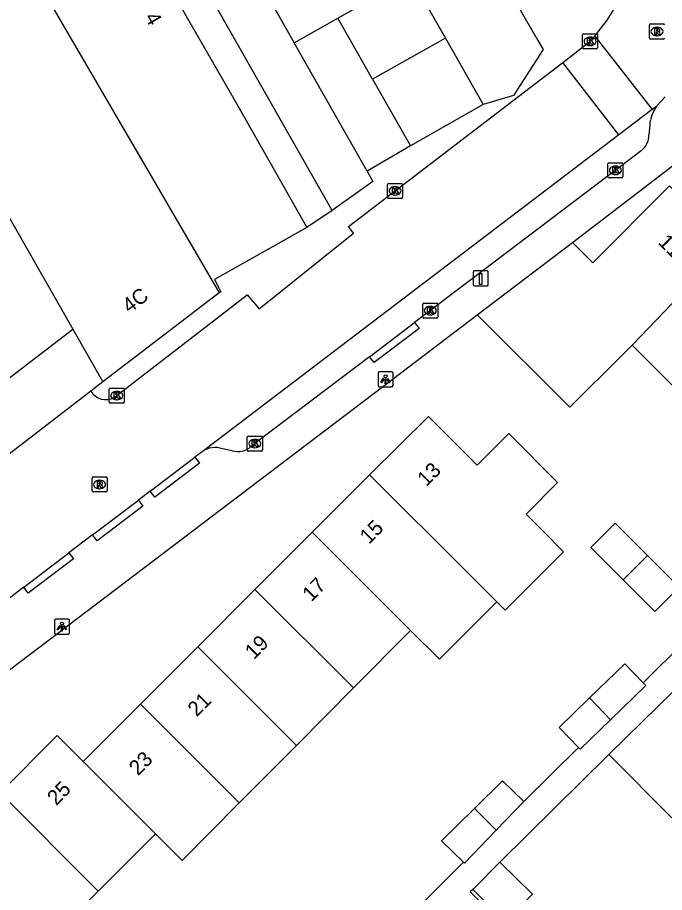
# Model space of a CAD drawing. Extents: x 159961 to 160856, y 382704 to 383353.
# Drawn here: x 160114.7 to 160157.8, y 383191.9 to 383250.2 of the extents above; entities that cross this region are included whole.
import ezdxf

# ---------------------------------------------------------------- set-up
doc = ezdxf.new("R2010")
doc.units = 0
for name, color, linetype in [('IMGEO_Kolk', 7, 'Continuous'), ('IMGEO_Laadpaal', 7, 'Continuous'), ('IMGEO_Lichtpunt', 7, 'Continuous'), ('IMGEO_Muur', 7, 'Continuous'), ('IMGEO_Pand', 7, 'Continuous'), ('IMGEO_Pand_nummerreeks', 7, 'Continuous'), ('IMGEO_Rijbaan_lokaal_open', 7, 'Continuous'), ('IMGEO_Rioolput', 7, 'Continuous'), ('IMGEO_Voetpad_open', 7, 'Continuous')]:
    doc.layers.add(name, color=color, linetype=linetype)

msp = doc.modelspace()

# ---------------------------------------------------------------- linework, layer by layer
at = {"layer": 'IMGEO_Kolk'}
for p, q in [((160152.357, 383248.159), (160152.357, 383249.011)), ((160152.432, 383249.085), (160153.284, 383249.085)), ((160152.845, 383248.865), (160152.87, 383248.865)), ((160153.358, 383249.011), (160153.358, 383248.159)), ((160153.284, 383248.085), (160152.432, 383248.085)), ((160152.868, 383248.305), (160152.843, 383248.305)), ((160154.118, 383240.491), (160154.97, 383240.491)), ((160154.043, 383239.565), (160154.043, 383240.417)), ((160154.531, 383240.271), (160154.556, 383240.271)), ((160155.044, 383240.417), (160155.044, 383239.565)), ((160154.97, 383239.491), (160154.118, 383239.491)), ((160154.554, 383239.711), (160154.529, 383239.711)), ((160139.36, 383238.196), (160139.36, 383239.048)), ((160139.435, 383239.122), (160140.287, 383239.122)), ((160139.848, 383238.902), (160139.873, 383238.902)), ((160140.361, 383239.048), (160140.361, 383238.196)), ((160140.287, 383238.122), (160139.435, 383238.122)), ((160139.871, 383238.342), (160139.846, 383238.342)), ((160141.782, 383231.142), (160142.634, 383231.142)), ((160141.707, 383230.216), (160141.707, 383231.068)), ((160142.195, 383230.922), (160142.22, 383230.922)), ((160142.708, 383231.068), (160142.708, 383230.216)), ((160142.634, 383230.142), (160141.782, 383230.142)), ((160142.218, 383230.362), (160142.193, 383230.362)), ((160120.819, 383224.556), (160120.819, 383225.408)), ((160120.894, 383225.482), (160121.746, 383225.482)), ((160121.82, 383225.408), (160121.82, 383224.556)), ((160121.33, 383224.702), (160121.305, 383224.702)), ((160121.307, 383225.262), (160121.332, 383225.262)), ((160121.746, 383224.482), (160120.894, 383224.482)), ((160130.015, 383221.356), (160130.015, 383222.208)), ((160130.09, 383222.282), (160130.942, 383222.282)), ((160130.503, 383222.062), (160130.528, 383222.062)), ((160131.016, 383222.208), (160131.016, 383221.356)), ((160130.942, 383221.282), (160130.09, 383221.282)), ((160130.526, 383221.502), (160130.501, 383221.502))]:
    msp.add_line(p, q, dxfattribs=at)
for points in [[(160152.357, 383248.159), (160152.357, 383249.011)], [(160152.432, 383249.085), (160153.284, 383249.085)], [(160152.678, 383248.785), (160152.801, 383248.785), (160152.801, 383248.634), (160152.931, 383248.785), (160153.095, 383248.785), (160152.949, 383248.634), (160153.102, 383248.385), (160152.95, 383248.385), (160152.865, 383248.549), (160152.801, 383248.482), (160152.801, 383248.385), (160152.678, 383248.385), (160152.678, 383248.785)], [(160153.358, 383249.011), (160153.358, 383248.159)], [(160153.284, 383248.085), (160152.432, 383248.085)], [(160154.118, 383240.491), (160154.97, 383240.491)], [(160154.043, 383239.565), (160154.043, 383240.417)], [(160154.364, 383240.191), (160154.487, 383240.191), (160154.487, 383240.04), (160154.617, 383240.191), (160154.781, 383240.191), (160154.635, 383240.04), (160154.788, 383239.791), (160154.636, 383239.791), (160154.551, 383239.955), (160154.487, 383239.888), (160154.487, 383239.791), (160154.364, 383239.791), (160154.364, 383240.191)], [(160155.044, 383240.417), (160155.044, 383239.565)], [(160154.97, 383239.491), (160154.118, 383239.491)], [(160139.36, 383238.196), (160139.36, 383239.048)], [(160139.435, 383239.122), (160140.287, 383239.122)], [(160139.681, 383238.822), (160139.804, 383238.822), (160139.804, 383238.671), (160139.934, 383238.822), (160140.098, 383238.822), (160139.952, 383238.671), (160140.105, 383238.422), (160139.953, 383238.422), (160139.868, 383238.586), (160139.804, 383238.519), (160139.804, 383238.422), (160139.681, 383238.422), (160139.681, 383238.822)], [(160140.361, 383239.048), (160140.361, 383238.196)], [(160140.287, 383238.122), (160139.435, 383238.122)], [(160141.782, 383231.142), (160142.634, 383231.142)], [(160141.707, 383230.216), (160141.707, 383231.068)], [(160142.028, 383230.842), (160142.151, 383230.842), (160142.151, 383230.691), (160142.281, 383230.842), (160142.445, 383230.842), (160142.299, 383230.691), (160142.452, 383230.442), (160142.3, 383230.442), (160142.215, 383230.606), (160142.151, 383230.539), (160142.151, 383230.442), (160142.028, 383230.442), (160142.028, 383230.842)], [(160142.708, 383231.068), (160142.708, 383230.216)], [(160142.634, 383230.142), (160141.782, 383230.142)], [(160120.819, 383224.556), (160120.819, 383225.408)], [(160120.894, 383225.482), (160121.746, 383225.482)], [(160121.82, 383225.408), (160121.82, 383224.556)], [(160121.14, 383225.182), (160121.263, 383225.182), (160121.263, 383225.031), (160121.393, 383225.182), (160121.557, 383225.182), (160121.411, 383225.031), (160121.564, 383224.782), (160121.412, 383224.782), (160121.327, 383224.946), (160121.263, 383224.879), (160121.263, 383224.782), (160121.14, 383224.782), (160121.14, 383225.182)], [(160121.746, 383224.482), (160120.894, 383224.482)], [(160130.015, 383221.356), (160130.015, 383222.208)], [(160130.09, 383222.282), (160130.942, 383222.282)], [(160130.336, 383221.982), (160130.459, 383221.982), (160130.459, 383221.831), (160130.589, 383221.982), (160130.753, 383221.982), (160130.607, 383221.831), (160130.76, 383221.582), (160130.608, 383221.582), (160130.523, 383221.746), (160130.459, 383221.679), (160130.459, 383221.582), (160130.336, 383221.582), (160130.336, 383221.982)], [(160131.016, 383222.208), (160131.016, 383221.356)], [(160130.942, 383221.282), (160130.09, 383221.282)]]:
    msp.add_lwpolyline(points, dxfattribs=at)
for centre, start, end in [((160152.434, 383249.009), 91.55205, 178.44795), ((160152.434, 383249.009), 91.55205, 178.44795), ((160153.282, 383249.009), 1.55205, 88.44795), ((160153.282, 383249.009), 1.55205, 88.44795), ((160152.434, 383248.161), 181.55205, 268.44795), ((160152.434, 383248.161), 181.55205, 268.44795), ((160153.282, 383248.161), 271.55205, 358.44795), ((160153.282, 383248.161), 271.55205, 358.44795), ((160154.12, 383240.415), 91.55205, 178.44795), ((160154.12, 383240.415), 91.55205, 178.44795), ((160154.968, 383240.415), 1.55205, 88.44795), ((160154.968, 383240.415), 1.55205, 88.44795), ((160154.12, 383239.567), 181.55205, 268.44795), ((160154.12, 383239.567), 181.55205, 268.44795), ((160154.968, 383239.567), 271.55205, 358.44795), ((160154.968, 383239.567), 271.55205, 358.44795), ((160139.437, 383239.046), 91.55205, 178.44795), ((160139.437, 383239.046), 91.55205, 178.44795), ((160140.285, 383239.046), 1.55205, 88.44795), ((160140.285, 383239.046), 1.55205, 88.44795), ((160139.437, 383238.198), 181.55205, 268.44795), ((160139.437, 383238.198), 181.55205, 268.44795), ((160140.285, 383238.198), 271.55205, 358.44795), ((160140.285, 383238.198), 271.55205, 358.44795), ((160141.784, 383231.066), 91.55205, 178.44795), ((160141.784, 383231.066), 91.55205, 178.44795), ((160142.632, 383231.066), 1.55205, 88.44795), ((160142.632, 383231.066), 1.55205, 88.44795), ((160141.784, 383230.218), 181.55205, 268.44795), ((160141.784, 383230.218), 181.55205, 268.44795), ((160142.632, 383230.218), 271.55205, 358.44795), ((160142.632, 383230.218), 271.55205, 358.44795), ((160120.896, 383225.406), 91.55205, 178.44795), ((160120.896, 383225.406), 91.55205, 178.44795), ((160121.744, 383225.406), 1.55205, 88.44795), ((160121.744, 383225.406), 1.55205, 88.44795), ((160120.896, 383224.558), 181.55205, 268.44795), ((160120.896, 383224.558), 181.55205, 268.44795), ((160121.744, 383224.558), 271.55205, 358.44795), ((160121.744, 383224.558), 271.55205, 358.44795), ((160130.092, 383222.206), 91.55205, 178.44795), ((160130.092, 383222.206), 91.55205, 178.44795), ((160130.94, 383222.206), 1.55205, 88.44795), ((160130.94, 383222.206), 1.55205, 88.44795), ((160130.092, 383221.358), 181.55205, 268.44795), ((160130.092, 383221.358), 181.55205, 268.44795), ((160130.94, 383221.358), 271.55205, 358.44795), ((160130.94, 383221.358), 271.55205, 358.44795)]:
    msp.add_arc(centre, 0.0765, start, end, dxfattribs=at)
for centre, major_axis, ratio, start_param, end_param in [((160152.844, 383248.585), (-0.387, 0.002), 0.722429, 4.712389, 7.853982), ((160152.869, 383248.585), (-0.39, 0.002), 0.717154, 1.570796, 4.712389), ((160154.53, 383239.991), (-0.387, 0.002), 0.722429, 4.712389, 7.853982), ((160154.555, 383239.991), (-0.39, 0.002), 0.717154, 1.570796, 4.712389), ((160139.847, 383238.622), (-0.387, 0.002), 0.722429, 4.712389, 7.853982), ((160139.872, 383238.622), (-0.39, 0.002), 0.717154, 1.570796, 4.712389), ((160142.194, 383230.642), (-0.387, 0.002), 0.722429, 4.712389, 7.853982), ((160142.219, 383230.642), (-0.39, 0.002), 0.717154, 1.570796, 4.712389), ((160121.306, 383224.982), (-0.387, 0.002), 0.722429, 4.712389, 7.853982), ((160121.331, 383224.982), (-0.39, 0.002), 0.717154, 1.570796, 4.712389), ((160130.502, 383221.782), (-0.387, 0.002), 0.722429, 4.712389, 7.853982), ((160130.527, 383221.782), (-0.39, 0.002), 0.717154, 1.570796, 4.712389)]:
    msp.add_ellipse(centre, major_axis=major_axis, ratio=ratio, start_param=start_param, end_param=end_param, dxfattribs=at)
at = {"layer": 'IMGEO_Laadpaal'}
for p, q in [((160145.074, 383233.214), (160145.074, 383232.373)), ((160145.074, 383233.214), (160145.074, 383232.373)), ((160145.99, 383233.298), (160145.149, 383233.298)), ((160145.99, 383233.298), (160145.149, 383233.298)), ((160146.074, 383232.382), (160146.074, 383233.223)), ((160146.074, 383232.382), (160146.074, 383233.223)), ((160145.158, 383232.298), (160145.999, 383232.298)), ((160145.158, 383232.298), (160145.999, 383232.298))]:
    msp.add_line(p, q, dxfattribs=at)
msp.add_lwpolyline([(160145.489, 383233.111), (160145.649, 383233.111), (160145.649, 383232.378), (160145.489, 383232.378), (160145.489, 383233.111)], dxfattribs=at)
for centre, start, end in [((160145.152, 383233.22), 92.4484, 184.28452), ((160145.152, 383233.22), 92.4484, 184.28452), ((160145.996, 383233.22), 2.4484, 94.28452), ((160145.996, 383233.22), 2.4484, 94.28452), ((160145.152, 383232.376), 182.4484, 274.28452), ((160145.152, 383232.376), 182.4484, 274.28452), ((160145.996, 383232.376), 272.4484, 4.28452), ((160145.996, 383232.376), 272.4484, 4.28452)]:
    msp.add_arc(centre, 0.0779, start, end, dxfattribs=at)
at = {"layer": 'IMGEO_Lichtpunt'}
for p, q in [((160138.727, 383226.467), (160138.727, 383225.66)), ((160138.727, 383226.467), (160138.727, 383225.66)), ((160139.629, 383226.562), (160138.821, 383226.562)), ((160139.629, 383226.562), (160138.821, 383226.562)), ((160139.723, 383225.66), (160139.723, 383226.467)), ((160139.723, 383225.66), (160139.723, 383226.467)), ((160138.821, 383225.566), (160139.629, 383225.566)), ((160138.821, 383225.566), (160139.629, 383225.566)), ((160117.165, 383209.996), (160117.165, 383209.189)), ((160117.165, 383209.996), (160117.165, 383209.189)), ((160118.067, 383210.091), (160117.259, 383210.091)), ((160118.067, 383210.091), (160117.259, 383210.091)), ((160118.161, 383209.189), (160118.161, 383209.996)), ((160118.161, 383209.189), (160118.161, 383209.996)), ((160117.259, 383209.095), (160118.067, 383209.095)), ((160117.259, 383209.095), (160118.067, 383209.095))]:
    msp.add_line(p, q, dxfattribs=at)
for points in [[(160139.101, 383226.131), (160139.14, 383226.103), (160138.952, 383225.841), (160138.914, 383225.868), (160139.101, 383226.131)], [(160139.203, 383226.083), (160139.25, 383226.083), (160139.25, 383225.761), (160139.203, 383225.761), (160139.203, 383226.083)], [(160139.313, 383226.103), (160139.351, 383226.13), (160139.538, 383225.868), (160139.499, 383225.84), (160139.313, 383226.103)], [(160117.539, 383209.66), (160117.578, 383209.632), (160117.39, 383209.37), (160117.352, 383209.397), (160117.539, 383209.66)], [(160117.641, 383209.612), (160117.688, 383209.612), (160117.688, 383209.29), (160117.641, 383209.29), (160117.641, 383209.612)], [(160117.751, 383209.632), (160117.789, 383209.659), (160117.976, 383209.397), (160117.937, 383209.369), (160117.751, 383209.632)]]:
    msp.add_lwpolyline(points, dxfattribs=at)
for centre in [(160139.226, 383226.265), (160117.664, 383209.794)]:
    msp.add_circle(centre, 0.0994, dxfattribs=at)
for centre, start, end in [((160138.821, 383226.467), 90, 180), ((160138.821, 383226.467), 90, 180), ((160139.629, 383226.467), 0, 90), ((160139.629, 383226.467), 0, 90), ((160138.821, 383225.66), 180, 270), ((160138.821, 383225.66), 180, 270), ((160139.629, 383225.66), 270, 0), ((160139.629, 383225.66), 270, 360), ((160117.259, 383209.996), 90, 180), ((160117.259, 383209.996), 90, 180), ((160118.067, 383209.996), 0, 90), ((160118.067, 383209.996), 0, 90), ((160117.259, 383209.189), 180, 270), ((160117.259, 383209.189), 180, 270), ((160118.067, 383209.189), 270, 0), ((160118.067, 383209.189), 270, 360)]:
    msp.add_arc(centre, 0.0946, start, end, dxfattribs=at)
at = {"layer": 'IMGEO_Muur'}
msp.add_lwpolyline([(160139.659, 383226.049), (160145.341, 383230.36)], dxfattribs=at)
at = {"layer": 'IMGEO_Pand'}
for points in [[(160135.659, 383237.322), (160126.665, 383253.145), (160122.607, 383260.283), (160124.913, 383261.594), (160128.971, 383254.455), (160129.558, 383254.789), (160133.145, 383248.48)], [(160115.222, 383260.517), (160115.762, 383259.564), (160116.752, 383257.817), (160120.475, 383259.928), (160126.102, 383250), (160129.198, 383244.593), (160131.506, 383240.532), (160133.977, 383236.185)], [(160112.35, 383258.891), (160117.54, 383250), (160120.35, 383245.187), (160128.149, 383231.828)], [(160104.2, 383254.27), (160106.635, 383250), (160118.385, 383229.402)], [(160136.049, 383250.131), (160140.9, 383252.888)], [(160140.9, 383252.888), (160143.222, 383248.803)], [(160133.145, 383248.48), (160136.049, 383250.131)], [(160138.364, 383246.058), (160136.049, 383250.131)], [(160143.222, 383248.803), (160138.364, 383246.058)], [(160143.222, 383248.803), (160145.738, 383244.377)], [(160138.008, 383239.926), (160133.145, 383248.48)], [(160138.364, 383246.058), (160140.887, 383241.619)], [(160145.738, 383244.377), (160140.887, 383241.619)], [(160140.887, 383241.619), (160138.008, 383239.926)], [(160138.008, 383239.926), (160138.389, 383239.256), (160135.659, 383237.322)], [(160151.695, 383235.186), (160153.046, 383233.836), (160158.154, 383238.951), (160162.085, 383235.026)], [(160133.977, 383236.185), (160127.825, 383232.712), (160128.24, 383231.897), (160128.149, 383231.828)], [(160145.341, 383230.36), (160151.695, 383235.186)], [(160155.656, 383228.351), (160162.085, 383235.026)], [(160128.149, 383231.828), (160120.387, 383225.893)], [(160155.656, 383228.351), (160155.032, 383227.726), (160151.51, 383224.199), (160145.341, 383230.36)], [(160111.399, 383224.061), (160118.385, 383229.402)], [(160118.385, 383229.402), (160120.387, 383225.893)], [(160159.358, 383224.654), (160155.656, 383228.351)], [(160138.15, 383219.711), (160142.082, 383223.597), (160145.336, 383220.349), (160147.431, 383222.449), (160150.688, 383219.2), (160148.589, 383217.086), (160149.794, 383215.877), (160151.074, 383214.576), (160147.19, 383210.686), (160146.631, 383211.244)], [(160134.328, 383215.881), (160138.15, 383219.711)], [(160146.631, 383211.244), (160144.702, 383213.17), (160138.15, 383219.711)], [(160155.065, 383212.704), (160152.908, 383214.858), (160154.532, 383216.484), (160156.688, 383214.331)], [(160130.522, 383212.066), (160134.328, 383215.881)], [(160140.896, 383209.337), (160134.328, 383215.881)], [(160156.688, 383214.331), (160158.8, 383212.222), (160157.176, 383210.596), (160155.065, 383212.704)], [(160156.688, 383214.331), (160155.065, 383212.704)], [(160126.708, 383208.243), (160130.522, 383212.066)], [(160130.522, 383212.066), (160137.092, 383205.505)], [(160146.631, 383211.244), (160142.817, 383207.423), (160140.896, 383209.337)], [(160140.896, 383209.337), (160137.092, 383205.505)], [(160122.894, 383204.42), (160126.708, 383208.243)], [(160126.708, 383208.243), (160133.287, 383201.673)], [(160152.81, 383204.833), (160155.164, 383207.117), (160156.4, 383205.844)], [(160154.106, 383201.066), (160156.319, 383203.236), (160159.389, 383206.239), (160159.888, 383206.737)], [(160137.092, 383205.505), (160133.287, 383201.673)], [(160154.214, 383203.387), (160156.567, 383205.672), (160156.4, 383205.844)], [(160119.081, 383200.596), (160119.185, 383200.702), (160122.894, 383204.42)], [(160129.483, 383197.841), (160122.894, 383204.42)], [(160152.09, 383201.532), (160150.789, 383202.872), (160152.81, 383204.833)], [(160152.81, 383204.833), (160154.214, 383203.387)], [(160152.09, 383201.532), (160152.194, 383201.425), (160154.214, 383203.387)], [(160113.529, 383198.508), (160117.344, 383202.331), (160119.081, 383200.596)], [(160133.287, 383201.673), (160129.483, 383197.841)], [(160158.313, 383196.852), (160154.106, 383201.066)], [(160123.897, 383195.787), (160119.081, 383200.596)], [(160145.145, 383197.464), (160147.027, 383199.31), (160148.451, 383197.935)], [(160120.083, 383191.965), (160113.529, 383198.508)], [(160148.451, 383197.935), (160146.596, 383196.015)], [(160129.483, 383197.841), (160125.678, 383194.009), (160123.897, 383195.787)], [(160144.423, 383193.903), (160142.957, 383195.318), (160145.145, 383197.464)], [(160145.145, 383197.464), (160146.596, 383196.015)], [(160123.897, 383195.787), (160123.843, 383195.733), (160120.083, 383191.965)], [(160146.596, 383196.015), (160144.491, 383193.837), (160144.423, 383193.903)], [(160146.837, 383193.901), (160149.018, 383191.75), (160147.222, 383189.928), (160145.041, 383192.08)], [(160145.041, 383192.08), (160146.837, 383193.901)], [(160120.083, 383191.965), (160116.27, 383188.142)]]:
    msp.add_lwpolyline(points, dxfattribs=at)
at = {"layer": 'IMGEO_Rijbaan_lokaal_open'}
for points in [[(160153.175, 383248.934), (160153.998, 383250)], [(160151.029, 383247.18), (160152.842, 383248.569), (160153.175, 383248.934)], [(160153.175, 383248.934), (160156.996, 383244.038)], [(160121.152, 383224.85), (160130.003, 383231.704), (160130.797, 383230.76), (160137.086, 383235.801), (160136.759, 383236.248), (160151.029, 383247.18)], [(160154.782, 383242.356), (160151.029, 383247.18)], [(160157.858, 383244.894), (160157.31, 383244.277)], [(160156.996, 383244.038), (160154.782, 383242.356)], [(160156.996, 383244.038), (160157.31, 383244.277)], [(160154.782, 383242.356), (160127, 383221.243)], [(160119.597, 383225.284), (160113.969, 383220.947)], [(160127, 383221.243), (160126.521, 383220.878)], [(160123.542, 383218.614), (160126.521, 383220.878)], [(160123.542, 383218.614), (160122.754, 383218.015)], [(160119.709, 383215.701), (160122.754, 383218.015)], [(160119.709, 383215.701), (160118.128, 383214.5)], [(160115.118, 383212.213), (160118.128, 383214.5)], [(160115.118, 383212.213), (160113.879, 383211.271)]]:
    msp.add_lwpolyline(points, dxfattribs=at)
for centre, radius, start, end in [((160144.922, 383256.148), 10.962, 325.88949, 0.03854), ((160120.598, 383225.869), 1.16, 210.3091, 298.5021)]:
    msp.add_arc(centre, radius, start, end, dxfattribs=at)
at = {"layer": 'IMGEO_Rioolput'}
for p, q in [((160156.813, 383248.814), (160156.813, 383249.666)), ((160156.888, 383249.74), (160157.74, 383249.74)), ((160157.301, 383249.52), (160157.326, 383249.52)), ((160157.74, 383248.74), (160156.888, 383248.74)), ((160157.324, 383248.96), (160157.299, 383248.96)), ((160119.67, 383218.632), (160119.67, 383219.484)), ((160119.745, 383219.558), (160120.597, 383219.558)), ((160120.671, 383219.484), (160120.671, 383218.632)), ((160120.158, 383219.338), (160120.183, 383219.338)), ((160120.597, 383218.558), (160119.745, 383218.558)), ((160120.181, 383218.778), (160120.156, 383218.778))]:
    msp.add_line(p, q, dxfattribs=at)
for points in [[(160156.813, 383248.814), (160156.813, 383249.666)], [(160156.888, 383249.74), (160157.74, 383249.74)], [(160157.402, 383249.438), (160157.15, 383249.44), (160157.15, 383249.04)], [(160157.15, 383249.04), (160157.274, 383249.04), (160157.274, 383249.202), (160157.285, 383249.202)], [(160157.328, 383249.359), (160157.274, 383249.359), (160157.274, 383249.278)], [(160157.274, 383249.278), (160157.326, 383249.278)], [(160157.74, 383248.74), (160156.888, 383248.74)], [(160157.332, 383249.173), (160157.403, 383249.04), (160157.543, 383249.04), (160157.478, 383249.166)], [(160119.67, 383218.632), (160119.67, 383219.484)], [(160119.745, 383219.558), (160120.597, 383219.558)], [(160120.671, 383219.484), (160120.671, 383218.632)], [(160120.259, 383219.256), (160120.007, 383219.258), (160120.007, 383218.858)], [(160120.007, 383218.858), (160120.131, 383218.858), (160120.131, 383219.02), (160120.142, 383219.02)], [(160120.185, 383219.177), (160120.131, 383219.177), (160120.131, 383219.096)], [(160120.131, 383219.096), (160120.183, 383219.096)], [(160120.189, 383218.991), (160120.26, 383218.858), (160120.4, 383218.858), (160120.335, 383218.984)], [(160120.597, 383218.558), (160119.745, 383218.558)]]:
    msp.add_lwpolyline(points, dxfattribs=at)
for centre, radius, start, end in [((160156.89, 383249.664), 0.0765, 91.55205, 178.44795), ((160156.89, 383249.664), 0.0765, 91.55205, 178.44795), ((160157.284, 383249.149), 0.0533, 26.02933, 88.69889), ((160157.31, 383249.467), 0.19, 274.7715, 282.96867), ((160157.334, 383249.263), 0.0964, 77.00612, 93.18647), ((160157.348, 383249.32), 0.0378, 276.66336, 79.67722), ((160157.401, 383249.328), 0.109, 350.36119, 89.41601), ((160157.399, 383249.328), 0.112, 277.58423, 350.98172), ((160157.383, 383249.113), 0.108, 29.51342, 73.79051), ((160157.738, 383249.664), 0.0765, 1.55205, 88.44795), ((160157.738, 383249.664), 0.0765, 1.55205, 88.44795), ((160156.89, 383248.816), 0.0765, 181.55205, 268.44795), ((160156.89, 383248.816), 0.0765, 181.55205, 268.44795), ((160157.738, 383248.816), 0.0765, 271.55205, 358.44795), ((160157.738, 383248.816), 0.0765, 271.55205, 358.44795), ((160119.747, 383219.482), 0.0765, 91.55205, 178.44795), ((160119.747, 383219.482), 0.0765, 91.55205, 178.44795), ((160120.595, 383219.482), 0.0765, 1.55205, 88.44795), ((160120.595, 383219.482), 0.0765, 1.55205, 88.44795), ((160120.141, 383218.967), 0.0533, 26.02933, 88.69889), ((160120.167, 383219.285), 0.19, 274.7715, 282.96867), ((160120.191, 383219.081), 0.0964, 77.00612, 93.18647), ((160120.205, 383219.138), 0.0378, 276.66336, 79.67722), ((160120.258, 383219.146), 0.109, 350.36119, 89.41601), ((160120.256, 383219.146), 0.112, 277.58423, 350.98172), ((160120.24, 383218.931), 0.108, 29.51342, 73.79051), ((160119.747, 383218.634), 0.0765, 181.55205, 268.44795), ((160119.747, 383218.634), 0.0765, 181.55205, 268.44795), ((160120.595, 383218.634), 0.0765, 271.55205, 358.44795), ((160120.595, 383218.634), 0.0765, 271.55205, 358.44795)]:
    msp.add_arc(centre, radius, start, end, dxfattribs=at)
for centre, major_axis, ratio, start_param, end_param in [((160157.3, 383249.24), (-0.387, 0.002), 0.722429, 4.712389, 7.853982), ((160157.325, 383249.24), (-0.39, 0.002), 0.717154, 1.570796, 4.712389), ((160120.157, 383219.058), (-0.387, 0.002), 0.722429, 4.712389, 7.853982), ((160120.182, 383219.058), (-0.39, 0.002), 0.717154, 1.570796, 4.712389)]:
    msp.add_ellipse(centre, major_axis=major_axis, ratio=ratio, start_param=start_param, end_param=end_param, dxfattribs=at)
at = {"layer": 'IMGEO_Voetpad_open'}
for points in [[(160146.349, 383253.911), (160149.29, 383248.802), (160149.722, 383248.052), (160147.755, 383244.967), (160145.738, 383244.377)], [(160156.831, 383242.994), (160156.78, 383242.359)], [(160151.695, 383235.186), (160161.49, 383242.691)], [(160156.259, 383241.292), (160141.164, 383229.853)], [(160135.659, 383237.322), (160133.977, 383236.185)], [(160043.886, 383151.186), (160054.318, 383161.568), (160054.98, 383162.099), (160069.776, 383173.027), (160139.659, 383226.049), (160145.341, 383230.36)], [(160141.164, 383229.853), (160141.468, 383229.457), (160138.457, 383227.175), (160138.153, 383227.571)], [(160138.153, 383227.571), (160141.164, 383229.853)], [(160138.153, 383227.571), (160130.26, 383221.59)], [(160120.387, 383225.893), (160119.597, 383225.284)], [(160129.016, 383221.31), (160128.356, 383221.436)], [(160126.521, 383220.878), (160126.823, 383220.48), (160123.844, 383218.216), (160123.542, 383218.614)], [(160122.754, 383218.015), (160123.056, 383217.617), (160120.011, 383215.303), (160119.709, 383215.701)], [(160118.128, 383214.5), (160118.43, 383214.102), (160115.42, 383211.815), (160115.118, 383212.213)], [(160156.4, 383205.844), (160159.17, 383208.605), (160160.794, 383210.231), (160161.094, 383210.532), (160161.242, 383210.384)], [(160148.451, 383197.935), (160152.09, 383201.532)], [(160154.106, 383201.066), (160146.837, 383193.901)], [(160140.812, 383190.304), (160144.423, 383193.903)], [(160145.041, 383192.08), (160144.872, 383191.909), (160149.065, 383187.772), (160151.47, 383185.613)]]:
    msp.add_lwpolyline(points, dxfattribs=at)
for centre, radius, start, end in [((160159.112, 383242.873), 2.284, 142.08412, 176.97028), ((160155.397, 383242.373), 1.383, 308.54639, 359.40249), ((160127.863, 383220.043), 1.478, 70.49903, 125.70202), ((160129.401, 383222.503), 1.254, 252.12186, 313.24767)]:
    msp.add_arc(centre, radius, start, end, dxfattribs=at)

# ---------------------------------------------------------------- texts
at = {"layer": 'IMGEO_Pand_nummerreeks'}
for s, rotation, p in [('4A                                  4', 299.61025, (160116.093, 383262.593)), ('11', 315.04, (160157.334, 383235.135)), ('4C', 37.38342, (160122.164, 383230.425)), ('13', 45.06886, (160141.942, 383218.868)), ('15', 45.06886, (160138.113, 383215.03)), ('17', 45.06851, (160134.285, 383211.192)), ('19', 45.06851, (160130.456, 383207.354)), ('21', 45.06851, (160126.643, 383203.531)), ('23', 45.06886, (160122.733, 383199.613)), ('25', 45.06313, (160117.281, 383197.623))]:
    msp.add_text(s, height=1, rotation=rotation, dxfattribs=at).set_placement(p)

doc.saveas('drawing.dxf')
